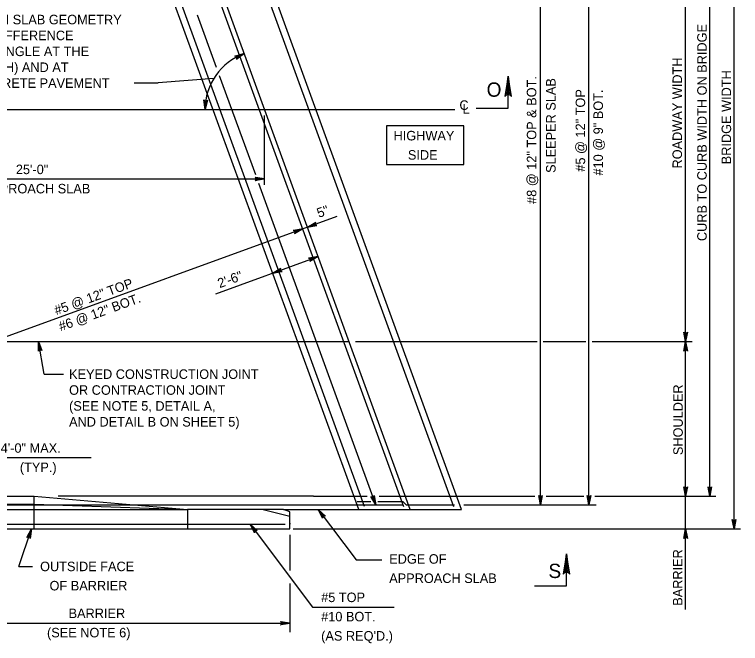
# Model space of a CAD drawing. Extents: x 636530 to 644067, y 294168 to 299122.
# Drawn here: x 640937.4 to 641166.1, y 295589.6 to 295787.9 of the extents above; entities that cross this region are included whole.
import ezdxf

# ---------------------------------------------------------------- set-up
doc = ezdxf.new("R2010")
doc.units = 0
doc.layers.add('1', color=7, linetype='Continuous')

msp = doc.modelspace()

# ---------------------------------------------------------------- linework, layer by layer
at = {"layer": '1'}
for p, q in [((641164.06, 295625.75), (641164.06, 295890.16)), ((641060.08, 295632.75), (640967.21, 295887.91)), ((641075.78, 295632.7), (640983.09, 295887.34)), ((641078.25, 295631.84), (640984.89, 295888.36)), ((641103.1, 295633.32), (641103.1, 295886.84)), ((641118.34, 295633.32), (641118.34, 295886.84)), ((641062.03, 295631.84), (640970.15, 295884.3)), ((641156.44, 295636.04), (641156.44, 295879.88)), ((641148.82, 295684.8), (641148.82, 295831.11)), ((641045.81, 295631.84), (640977.07, 295820.71)), ((641047.63, 295632.78), (640979.23, 295820.72)), ((641001.03, 295771.19), (640995.01, 295787.73)), ((641013.35, 295737.34), (641002, 295768.52)), ((640975.03, 295766.4), (640982.65, 295766.4)), ((641000.15, 295767.75), (640982.65, 295766.4)), ((640785.15, 295757.96), (641076.15, 295757.96)), ((641016.13, 295734.17), (641016.13, 295756.06)), ((640864.33, 295736.06), (641016.13, 295736.06)), ((641051.21, 295633.32), (641014.32, 295734.68)), ((641038.92, 295724.24), (640886.23, 295668.66)), ((641000.76, 295699.87), (641033, 295711.61)), ((640823.05, 295684.8), (641042.76, 295684.8)), ((640946.74, 295674.54), (640944.94, 295684.8)), ((641044.77, 295684.8), (641102.02, 295684.8)), ((641103.91, 295684.8), (641117.33, 295684.8)), ((641119.35, 295684.8), (641150.86, 295684.8)), ((641148.82, 295600.37), (641148.82, 295684.8)), ((640946.74, 295674.54), (640952.83, 295674.54)), ((640926.26, 295648.29), (640961.49, 295648.29)), ((640908.65, 295636.04), (640943.59, 295636.04)), ((640943.59, 295636.04), (640991.87, 295631.84)), ((640943.59, 295625.75), (640943.59, 295636.04)), ((641031.53, 295636.04), (640951.08, 295636.04)), ((641031.53, 295636.04), (641048.52, 295636.04)), ((641052.21, 295636.04), (641101.27, 295636.04)), ((641104.9, 295636.04), (641116.74, 295636.04)), ((641120.23, 295636.04), (641158.31, 295636.04)), ((640910.69, 295633.32), (641059.76, 295633.32)), ((640932.59, 295633.56), (640943.59, 295633.56)), ((640943.59, 295633.56), (640991.87, 295631.84)), ((641045.33, 295634.34), (641049.62, 295634.34)), ((641051.83, 295634.34), (641059.76, 295634.34)), ((641059.76, 295634.34), (641060.77, 295633.32)), ((641060.77, 295633.32), (641075.97, 295633.32)), ((641078.97, 295633.32), (641120.67, 295633.32)), ((640934.24, 295631.84), (640991.87, 295631.84)), ((640991.87, 295631.84), (640991.87, 295625.75)), ((641022.09, 295631.84), (640991.87, 295631.84)), ((641024.11, 295629.63), (641015.24, 295631.84)), ((641024.11, 295631.09), (641022.09, 295631.84)), ((641022.09, 295631.84), (641078.25, 295631.84)), ((641024.11, 295625.75), (641024.11, 295631.09)), ((641033.06, 295631.84), (641044.97, 295616.03)), ((641039.54, 295631.84), (641062.03, 295631.84)), ((640912.92, 295627.27), (641022.66, 295627.27)), ((641011.59, 295627.27), (641031.3, 295601.1)), ((641024.11, 295627.55), (641024.11, 295627.2)), ((640912.39, 295625.75), (641024.11, 295625.75)), ((640938.67, 295613.88), (640942.71, 295625.73)), ((641024.11, 295623.92), (641024.11, 295615.95)), ((641025.16, 295625.75), (641166.1, 295625.75)), ((641024.11, 295615.95), (641024.11, 295612.68)), ((641044.97, 295616.03), (641053.05, 295616.03)), ((640938.67, 295613.88), (640942.98, 295613.88)), ((641024.11, 295608.53), (641024.11, 295607.51)), ((641024.11, 295607.51), (641024.11, 295593.19)), ((641031.3, 295601.1), (641056.96, 295601.1)), ((641031.3, 295601.1), (641039.39, 295601.1)), ((640912.39, 295596.03), (641024.11, 295596.03))]:
    msp.add_line(p, q, dxfattribs=at)
for points in [[(641009.72, 295775.57), (641007.29, 295773.75), (641007.36, 295773.87), (641007.43, 295773.99), (641007.44, 295774.11), (641007.45, 295774.23), (641007.42, 295774.32), (641007.39, 295774.42), (641007.33, 295774.5), (641007.27, 295774.58), (641007.17, 295774.65), (641007.07, 295774.71), (641006.94, 295774.73), (641006.8, 295774.75), (641009.72, 295775.57), (641006.94, 295774.73), (641007.07, 295774.71), (641009.72, 295775.57), (641007.17, 295774.65), (641007.27, 295774.58), (641009.72, 295775.57), (641007.33, 295774.5), (641007.39, 295774.42), (641009.72, 295775.57), (641007.42, 295774.32), (641007.45, 295774.23), (641009.72, 295775.57), (641007.44, 295774.11), (641007.43, 295773.99), (641009.72, 295775.57), (641007.36, 295773.87)], [(641082.83, 295758.39), (641092.91, 295758.39), (641092.91, 295768.47)], [(641093.67, 295762.37), (641093.23, 295762.6), (641092.91, 295768.47), (641093.67, 295762.37), (641093.94, 295762.06), (641092.91, 295768.47), (641092.61, 295762.6), (641092.18, 295762.39), (641092.91, 295768.47), (641091.89, 295762.06), (641092.18, 295762.39)], [(640997.39, 295757.96), (640997.05, 295760.97), (640997.12, 295760.85), (640997.19, 295760.73), (640997.28, 295760.66), (640997.38, 295760.6), (640997.48, 295760.57), (640997.58, 295760.55), (640997.68, 295760.56), (640997.78, 295760.57), (640997.88, 295760.62), (640997.99, 295760.67), (640998.07, 295760.78), (640998.16, 295760.89), (640997.39, 295757.96), (640998.07, 295760.78), (640997.99, 295760.67), (640997.39, 295757.96), (640997.88, 295760.62), (640997.78, 295760.57), (640997.39, 295757.96), (640997.68, 295760.56), (640997.58, 295760.55), (640997.39, 295757.96), (640997.48, 295760.57), (640997.38, 295760.6), (640997.39, 295757.96), (640997.28, 295760.66), (640997.19, 295760.73), (640997.39, 295757.96), (640997.12, 295760.85)], [(641016.13, 295736.06), (641013.15, 295735.5), (641013.26, 295735.58), (641013.38, 295735.66), (641013.44, 295735.76), (641013.5, 295735.86), (641013.51, 295735.96), (641013.53, 295736.06), (641013.51, 295736.16), (641013.5, 295736.26), (641013.44, 295736.36), (641013.38, 295736.46), (641013.26, 295736.54), (641013.15, 295736.62), (641016.13, 295736.06), (641013.26, 295736.54), (641013.38, 295736.46), (641016.13, 295736.06), (641013.44, 295736.36), (641013.5, 295736.26), (641016.13, 295736.06), (641013.51, 295736.16), (641013.53, 295736.06), (641016.13, 295736.06), (641013.51, 295735.96), (641013.5, 295735.86), (641016.13, 295736.06), (641013.44, 295735.76), (641013.38, 295735.66), (641016.13, 295736.06), (641013.26, 295735.58)], [(641029.63, 295720.86), (641032.25, 295722.4), (641032.16, 295722.29), (641032.08, 295722.18), (641032.06, 295722.06), (641032.04, 295721.95), (641032.06, 295721.85), (641032.08, 295721.75), (641032.13, 295721.66), (641032.18, 295721.57), (641032.27, 295721.5), (641032.36, 295721.42), (641032.49, 295721.39), (641032.63, 295721.35), (641029.63, 295720.86), (641032.49, 295721.39), (641032.36, 295721.42), (641029.63, 295720.86), (641032.27, 295721.5), (641032.18, 295721.57), (641029.63, 295720.86), (641032.13, 295721.66), (641032.08, 295721.75), (641029.63, 295720.86), (641032.06, 295721.85), (641032.04, 295721.95), (641029.63, 295720.86), (641032.06, 295722.06), (641032.08, 295722.18), (641029.63, 295720.86), (641032.16, 295722.29)], [(641028.2, 295720.34), (641025.59, 295718.79), (641025.67, 295718.91), (641025.75, 295719.02), (641025.77, 295719.13), (641025.79, 295719.25), (641025.78, 295719.35), (641025.76, 295719.45), (641025.71, 295719.54), (641025.66, 295719.62), (641025.57, 295719.7), (641025.48, 295719.77), (641025.34, 295719.81), (641025.21, 295719.84), (641028.2, 295720.34), (641025.34, 295719.81), (641025.48, 295719.77), (641028.2, 295720.34), (641025.57, 295719.7), (641025.66, 295719.62), (641028.2, 295720.34), (641025.71, 295719.54), (641025.76, 295719.45), (641028.2, 295720.34), (641025.78, 295719.35), (641025.79, 295719.25), (641028.2, 295720.34), (641025.77, 295719.13), (641025.75, 295719.02), (641028.2, 295720.34), (641025.67, 295718.91)], [(641033, 295711.61), (641030.39, 295710.06), (641030.47, 295710.18), (641030.55, 295710.29), (641030.57, 295710.4), (641030.59, 295710.52), (641030.58, 295710.62), (641030.56, 295710.72), (641030.51, 295710.81), (641030.46, 295710.89), (641030.37, 295710.97), (641030.28, 295711.04), (641030.14, 295711.08), (641030.01, 295711.11), (641033, 295711.61), (641030.14, 295711.08), (641030.28, 295711.04), (641033, 295711.61), (641030.37, 295710.97), (641030.46, 295710.89), (641033, 295711.61), (641030.51, 295710.81), (641030.56, 295710.72), (641033, 295711.61), (641030.58, 295710.62), (641030.59, 295710.52), (641033, 295711.61), (641030.57, 295710.4), (641030.55, 295710.29), (641033, 295711.61), (641030.47, 295710.18)], [(641018.68, 295706.39), (641021.29, 295707.94), (641021.21, 295707.83), (641021.13, 295707.71), (641021.11, 295707.6), (641021.09, 295707.48), (641021.11, 295707.38), (641021.12, 295707.28), (641021.17, 295707.2), (641021.22, 295707.11), (641021.31, 295707.03), (641021.4, 295706.96), (641021.54, 295706.92), (641021.67, 295706.89), (641018.68, 295706.39), (641021.54, 295706.92), (641021.4, 295706.96), (641018.68, 295706.39), (641021.31, 295707.03), (641021.22, 295707.11), (641018.68, 295706.39), (641021.17, 295707.2), (641021.12, 295707.28), (641018.68, 295706.39), (641021.11, 295707.38), (641021.09, 295707.48), (641018.68, 295706.39), (641021.11, 295707.6), (641021.13, 295707.71), (641018.68, 295706.39), (641021.21, 295707.83)], [(641148.82, 295684.8), (641148.26, 295687.79), (641148.34, 295687.67), (641148.42, 295687.56), (641148.52, 295687.5), (641148.62, 295687.44), (641148.72, 295687.42), (641148.82, 295687.4), (641148.92, 295687.42), (641149.02, 295687.44), (641149.12, 295687.5), (641149.22, 295687.56), (641149.3, 295687.67), (641149.38, 295687.79), (641148.82, 295684.8), (641149.3, 295687.67), (641149.22, 295687.56), (641148.82, 295684.8), (641149.12, 295687.5), (641149.02, 295687.44), (641148.82, 295684.8), (641148.92, 295687.42), (641148.82, 295687.4), (641148.82, 295684.8), (641148.72, 295687.42), (641148.62, 295687.44), (641148.82, 295684.8), (641148.52, 295687.5), (641148.42, 295687.56), (641148.82, 295684.8), (641148.34, 295687.67)], [(640944.94, 295684.8), (640946.01, 295681.96), (640945.91, 295682.06), (640945.81, 295682.16), (640945.7, 295682.2), (640945.59, 295682.24), (640945.49, 295682.24), (640945.39, 295682.24), (640945.29, 295682.21), (640945.2, 295682.17), (640945.11, 295682.1), (640945.02, 295682.02), (640944.96, 295681.9), (640944.9, 295681.77), (640944.94, 295684.8), (640944.96, 295681.9), (640945.02, 295682.02), (640944.94, 295684.8), (640945.11, 295682.1), (640945.2, 295682.17), (640944.94, 295684.8), (640945.29, 295682.21), (640945.39, 295682.24), (640944.94, 295684.8), (640945.49, 295682.24), (640945.59, 295682.24), (640944.94, 295684.8), (640945.7, 295682.2), (640945.81, 295682.16), (640944.94, 295684.8), (640945.91, 295682.06)], [(641148.82, 295684.8), (641149.38, 295681.82), (641149.3, 295681.94), (641149.22, 295682.05), (641149.12, 295682.11), (641149.02, 295682.17), (641148.92, 295682.19), (641148.82, 295682.2), (641148.72, 295682.19), (641148.62, 295682.17), (641148.52, 295682.11), (641148.42, 295682.05), (641148.34, 295681.94), (641148.26, 295681.82), (641148.82, 295684.8), (641148.34, 295681.94), (641148.42, 295682.05), (641148.82, 295684.8), (641148.52, 295682.11), (641148.62, 295682.17), (641148.82, 295684.8), (641148.72, 295682.19), (641148.82, 295682.2), (641148.82, 295684.8), (641148.92, 295682.19), (641149.02, 295682.17), (641148.82, 295684.8), (641149.12, 295682.11), (641149.22, 295682.05), (641148.82, 295684.8), (641149.3, 295681.94)], [(641148.82, 295636.04), (641148.26, 295639.02), (641148.34, 295638.9), (641148.42, 295638.79), (641148.52, 295638.73), (641148.62, 295638.67), (641148.72, 295638.65), (641148.82, 295638.64), (641148.92, 295638.65), (641149.02, 295638.67), (641149.12, 295638.73), (641149.22, 295638.79), (641149.3, 295638.9), (641149.38, 295639.02), (641148.82, 295636.04), (641149.3, 295638.9), (641149.22, 295638.79), (641148.82, 295636.04), (641149.12, 295638.73), (641149.02, 295638.67), (641148.82, 295636.04), (641148.92, 295638.65), (641148.82, 295638.64), (641148.82, 295636.04), (641148.72, 295638.65), (641148.62, 295638.67), (641148.82, 295636.04), (641148.52, 295638.73), (641148.42, 295638.79), (641148.82, 295636.04), (641148.34, 295638.9)], [(641156.44, 295636.04), (641155.88, 295639.02), (641155.96, 295638.9), (641156.04, 295638.79), (641156.14, 295638.73), (641156.24, 295638.67), (641156.34, 295638.65), (641156.44, 295638.64), (641156.54, 295638.65), (641156.64, 295638.67), (641156.74, 295638.73), (641156.84, 295638.79), (641156.92, 295638.9), (641157, 295639.02), (641156.44, 295636.04), (641156.92, 295638.9), (641156.84, 295638.79), (641156.44, 295636.04), (641156.74, 295638.73), (641156.64, 295638.67), (641156.44, 295636.04), (641156.54, 295638.65), (641156.44, 295638.64), (641156.44, 295636.04), (641156.34, 295638.65), (641156.24, 295638.67), (641156.44, 295636.04), (641156.14, 295638.73), (641156.04, 295638.79), (641156.44, 295636.04), (641155.96, 295638.9)], [(641051.21, 295633.32), (641049.66, 295635.94), (641049.78, 295635.86), (641049.89, 295635.77), (641050, 295635.75), (641050.12, 295635.73), (641050.22, 295635.75), (641050.32, 295635.77), (641050.41, 295635.82), (641050.49, 295635.87), (641050.57, 295635.96), (641050.64, 295636.05), (641050.68, 295636.18), (641050.71, 295636.32), (641051.21, 295633.32), (641050.68, 295636.18), (641050.64, 295636.05), (641051.21, 295633.32), (641050.57, 295635.96), (641050.49, 295635.87), (641051.21, 295633.32), (641050.41, 295635.82), (641050.32, 295635.77), (641051.21, 295633.32), (641050.22, 295635.75), (641050.12, 295635.73), (641051.21, 295633.32), (641050, 295635.75), (641049.89, 295635.77), (641051.21, 295633.32), (641049.78, 295635.86)], [(641103.1, 295633.32), (641102.54, 295636.31), (641102.62, 295636.19), (641102.7, 295636.08), (641102.8, 295636.02), (641102.9, 295635.96), (641103, 295635.94), (641103.1, 295635.92), (641103.2, 295635.94), (641103.3, 295635.96), (641103.4, 295636.02), (641103.5, 295636.08), (641103.58, 295636.19), (641103.66, 295636.31), (641103.1, 295633.32), (641103.58, 295636.19), (641103.5, 295636.08), (641103.1, 295633.32), (641103.4, 295636.02), (641103.3, 295635.96), (641103.1, 295633.32), (641103.2, 295635.94), (641103.1, 295635.92), (641103.1, 295633.32), (641103, 295635.94), (641102.9, 295635.96), (641103.1, 295633.32), (641102.8, 295636.02), (641102.7, 295636.08), (641103.1, 295633.32), (641102.62, 295636.19)], [(641118.34, 295633.32), (641117.78, 295636.31), (641117.86, 295636.19), (641117.94, 295636.08), (641118.04, 295636.02), (641118.14, 295635.96), (641118.24, 295635.94), (641118.34, 295635.92), (641118.44, 295635.94), (641118.54, 295635.96), (641118.64, 295636.02), (641118.74, 295636.08), (641118.82, 295636.19), (641118.9, 295636.31), (641118.34, 295633.32), (641118.82, 295636.19), (641118.74, 295636.08), (641118.34, 295633.32), (641118.64, 295636.02), (641118.54, 295635.96), (641118.34, 295633.32), (641118.44, 295635.94), (641118.34, 295635.92), (641118.34, 295633.32), (641118.24, 295635.94), (641118.14, 295635.96), (641118.34, 295633.32), (641118.04, 295636.02), (641117.94, 295636.08), (641118.34, 295633.32), (641117.86, 295636.19)], [(641033.06, 295631.84), (641035.3, 295629.8), (641035.17, 295629.84), (641035.04, 295629.89), (641034.92, 295629.87), (641034.81, 295629.86), (641034.72, 295629.81), (641034.63, 295629.77), (641034.56, 295629.69), (641034.49, 295629.62), (641034.44, 295629.51), (641034.4, 295629.41), (641034.4, 295629.27), (641034.41, 295629.13), (641033.06, 295631.84), (641034.4, 295629.27), (641034.4, 295629.41), (641033.06, 295631.84), (641034.44, 295629.51), (641034.49, 295629.62), (641033.06, 295631.84), (641034.56, 295629.69), (641034.63, 295629.77), (641033.06, 295631.84), (641034.72, 295629.81), (641034.81, 295629.86), (641033.06, 295631.84), (641034.92, 295629.87), (641035.04, 295629.89), (641033.06, 295631.84), (641035.17, 295629.84)], [(641164.06, 295625.75), (641163.5, 295628.73), (641163.58, 295628.62), (641163.66, 295628.5), (641163.76, 295628.44), (641163.86, 295628.38), (641163.96, 295628.37), (641164.06, 295628.35), (641164.16, 295628.37), (641164.26, 295628.38), (641164.36, 295628.44), (641164.46, 295628.5), (641164.54, 295628.62), (641164.62, 295628.73), (641164.06, 295625.75), (641164.54, 295628.62), (641164.46, 295628.5), (641164.06, 295625.75), (641164.36, 295628.44), (641164.26, 295628.38), (641164.06, 295625.75), (641164.16, 295628.37), (641164.06, 295628.35), (641164.06, 295625.75), (641163.96, 295628.37), (641163.86, 295628.38), (641164.06, 295625.75), (641163.76, 295628.44), (641163.66, 295628.5), (641164.06, 295625.75), (641163.58, 295628.62)], [(641011.59, 295627.27), (641013.83, 295625.23), (641013.7, 295625.27), (641013.57, 295625.31), (641013.45, 295625.3), (641013.34, 295625.29), (641013.24, 295625.24), (641013.15, 295625.2), (641013.09, 295625.12), (641013.02, 295625.05), (641012.97, 295624.94), (641012.93, 295624.83), (641012.93, 295624.69), (641012.94, 295624.55), (641011.59, 295627.27), (641012.93, 295624.69), (641012.93, 295624.83), (641011.59, 295627.27), (641012.97, 295624.94), (641013.02, 295625.05), (641011.59, 295627.27), (641013.09, 295625.12), (641013.15, 295625.2), (641011.59, 295627.27), (641013.24, 295625.24), (641013.34, 295625.29), (641011.59, 295627.27), (641013.45, 295625.3), (641013.57, 295625.31), (641011.59, 295627.27), (641013.7, 295625.27)], [(640942.71, 295625.73), (640942.28, 295622.73), (640942.24, 295622.86), (640942.2, 295623), (640942.12, 295623.09), (640942.05, 295623.17), (640941.96, 295623.22), (640941.87, 295623.27), (640941.77, 295623.29), (640941.67, 295623.3), (640941.56, 295623.28), (640941.44, 295623.26), (640941.33, 295623.17), (640941.22, 295623.09), (640942.71, 295625.73), (640941.33, 295623.17), (640941.44, 295623.26), (640942.71, 295625.73), (640941.56, 295623.28), (640941.67, 295623.3), (640942.71, 295625.73), (640941.77, 295623.29), (640941.87, 295623.27), (640942.71, 295625.73), (640941.96, 295623.22), (640942.05, 295623.17), (640942.71, 295625.73), (640942.12, 295623.09), (640942.2, 295623), (640942.71, 295625.73), (640942.24, 295622.86)], [(641148.82, 295625.75), (641149.38, 295622.77), (641149.3, 295622.88), (641149.22, 295623), (641149.12, 295623.06), (641149.02, 295623.11), (641148.92, 295623.13), (641148.82, 295623.15), (641148.72, 295623.13), (641148.62, 295623.11), (641148.52, 295623.06), (641148.42, 295623), (641148.34, 295622.88), (641148.26, 295622.77), (641148.82, 295625.75), (641148.34, 295622.88), (641148.42, 295623), (641148.82, 295625.75), (641148.52, 295623.06), (641148.62, 295623.11), (641148.82, 295625.75), (641148.72, 295623.13), (641148.82, 295623.15), (641148.82, 295625.75), (641148.92, 295623.13), (641149.02, 295623.11), (641148.82, 295625.75), (641149.12, 295623.06), (641149.22, 295623), (641148.82, 295625.75), (641149.3, 295622.88)], [(641101.17, 295607.86), (641111.25, 295607.86), (641111.25, 295617.94)], [(641112.02, 295611.83), (641111.58, 295612.06), (641111.25, 295617.94), (641112.02, 295611.83), (641112.29, 295611.52), (641111.25, 295617.94), (641110.96, 295612.07), (641110.53, 295611.85), (641111.25, 295617.94), (641110.23, 295611.52), (641110.53, 295611.85)], [(641024.11, 295596.03), (641021.12, 295595.47), (641021.24, 295595.55), (641021.35, 295595.63), (641021.41, 295595.73), (641021.47, 295595.83), (641021.49, 295595.93), (641021.51, 295596.03), (641021.49, 295596.13), (641021.47, 295596.23), (641021.41, 295596.33), (641021.35, 295596.43), (641021.24, 295596.51), (641021.12, 295596.59), (641024.11, 295596.03), (641021.24, 295596.51), (641021.35, 295596.43), (641024.11, 295596.03), (641021.41, 295596.33), (641021.47, 295596.23), (641024.11, 295596.03), (641021.49, 295596.13), (641021.51, 295596.03), (641024.11, 295596.03), (641021.49, 295595.93), (641021.47, 295595.83), (641024.11, 295596.03), (641021.41, 295595.73), (641021.35, 295595.63), (641024.11, 295596.03), (641021.24, 295595.55)]]:
    msp.add_lwpolyline(points, dxfattribs=at)
msp.add_lwpolyline([(641054.52, 295740.6), (641078.91, 295740.6), (641078.91, 295752.79), (641054.52, 295752.79)], close=True, dxfattribs=at)
msp.add_arc((641016.13, 295757.96), 18.74, 110, 180, dxfattribs=at)

# ---------------------------------------------------------------- texts
for s, p in [('DETAIL THE APPROACH SLAB GEOMETRY ', (640888.87, 295784.81)), ('ACCOUNTING FOR A DIFFERENCE ', (640888.87, 295779.8)), ('BETWEEN THE SKEW ANGLE AT THE ', (640888.87, 295774.79)), ('BRIDGE (PAVING NOTCH) AND AT ', (640888.87, 295769.78)), ('THE APPROACH CONCRETE PAVEMENT', (640888.87, 295764.77)), ('KEYED CONSTRUCTION JOINT', (640954.55, 295673.04)), ('OR CONTRACTION JOINT ', (640954.55, 295668.03)), ('(SEE NOTE 5, DETAIL A,', (640954.55, 295663.02)), ('AND DETAIL B ON SHEET 5)', (640954.55, 295658.01)), ('EDGE OF', (641055.42, 295614.78)), ('OUTSIDE FACE', (640945.42, 295612.43)), ('APPROACH SLAB', (641055.42, 295608.71)), ('OF BARRIER', (640948.4, 295606.36)), ('#5 TOP', (641033.98, 295602.68)), ('BARRIER', (640954.4, 295597.63)), ('#10 BOT.', (641033.98, 295596.61)), ('(SEE NOTE 6)', (640947.6, 295591.56)), ("(AS REQ'D.)", (641033.98, 295590.54))]:
    msp.add_text(s, height=3, dxfattribs=at).set_placement(p)
for s, height, rotation, p in [('CURB TO CURB WIDTH ON BRIDGE', 3, 90, (641155.47, 295716.48)), ('ROADWAY WIDTH', 3, 90, (641147.68, 295739.36)), ('#8 @ 12" TOP & BOT.', 3, 90, (641101.78, 295728.2)), ('BRIDGE WIDTH', 3, 90, (641163.15, 295740.69)), ('O', 4.5, 360, (641086.11, 295761.98)), ('SLEEPER SLAB', 3, 90, (641107.85, 295737.96)), ('#5 @ 12" TOP', 3, 90, (641117.16, 295738.36)), ('#10 @ 9" BOT.', 3, 90, (641122.77, 295737.14)), ('C', 3, 360, (641077.55, 295757.83)), ('L', 3, 360, (641078.52, 295756.67)), ('HIGHWAY', 3, 360, (641056.79, 295748.21)), ('SIDE', 3, 360, (641061.31, 295742.14)), ('25\'-0"', 3, 360, (640937.79, 295737.58)), ('APPROACH SLAB', 3, 360, (640927.35, 295731.51)), ('5"', 3, 20, (641033.27, 295723.78)), ('2\'-6"', 3, 20, (641002, 295701.61)), ('#5 @ 12" TOP', 3, 20, (640950.55, 295693.11)), ('#6 @ 12" BOT.', 3, 20, (640951.94, 295688.03)), ('SHOULDER', 3, 90, (641147.93, 295649.02)), ('4\'-0" MAX.', 3, 360, (640933.01, 295649.74)), ('(TYP.)', 3, 360, (640939.04, 295643.67)), ('BARRIER', 3, 90, (641147.82, 295601.52)), ('S', 4.5, 360, (641105.59, 295610.27))]:
    msp.add_text(s, height=height, rotation=rotation, dxfattribs=at).set_placement(p)

doc.saveas('drawing.dxf')
